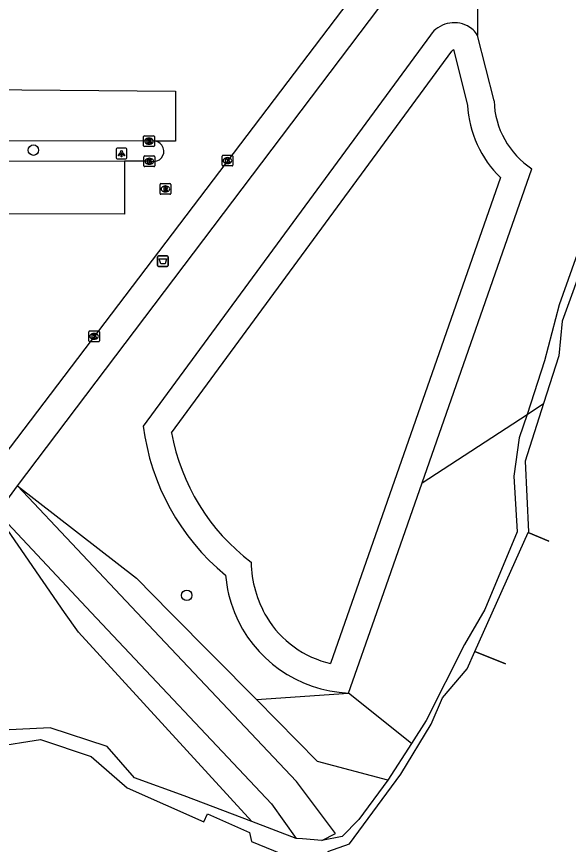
# Model space of a CAD drawing. Extents: x 160203 to 161526, y 379529 to 381797.
# Drawn here: x 161136.8 to 161188.2, y 380728.3 to 380805.6 of the extents above; entities that cross this region are included whole.
import ezdxf

# ---------------------------------------------------------------- set-up
doc = ezdxf.new("R2010")
doc.units = 0
for name, color, linetype in [('IMGEO_Afvalbak', 7, 'Continuous'), ('IMGEO_Boom', 7, 'Continuous'), ('IMGEO_Groenvoorziening', 7, 'Continuous'), ('IMGEO_Kolk', 7, 'Continuous'), ('IMGEO_Lichtpunt', 7, 'Continuous'), ('IMGEO_Loofbos', 7, 'Continuous'), ('IMGEO_Oever', 7, 'Continuous'), ('IMGEO_Parkeervlak_gesloten', 7, 'Continuous'), ('IMGEO_Rijbaan_lokaal_onverhard', 7, 'Continuous'), ('IMGEO_Rijbaan_lokaal_open', 7, 'Continuous'), ('IMGEO_Rioolput', 7, 'Continuous'), ('IMGEO_Stuw', 7, 'Continuous'), ('IMGEO_Voetpad_open', 7, 'Continuous'), ('IMGEO_Waterloop', 7, 'Continuous')]:
    doc.layers.add(name, color=color, linetype=linetype)

msp = doc.modelspace()

# ---------------------------------------------------------------- linework, layer by layer
at = {"layer": 'IMGEO_Afvalbak'}
for p, q in [((161149.917, 380782.383), (161149.917, 380783.183)), ((161149.917, 380783.183), (161149.917, 380782.383)), ((161150.017, 380783.283), (161150.807, 380783.283)), ((161150.807, 380783.283), (161150.017, 380783.283)), ((161150.907, 380783.183), (161150.907, 380782.383)), ((161150.907, 380782.383), (161150.907, 380783.183)), ((161150.807, 380782.283), (161150.017, 380782.283)), ((161150.017, 380782.283), (161150.807, 380782.283))]:
    msp.add_line(p, q, dxfattribs=at)
msp.add_lwpolyline([(161150.06, 380782.997), (161150.764, 380782.997), (161150.615, 380782.527), (161150.209, 380782.527), (161150.06, 380782.997)], dxfattribs=at)
for centre, start, end in [((161150.017, 380783.183), 90, 180), ((161150.017, 380783.183), 90, 180), ((161150.807, 380783.183), 0, 90), ((161150.807, 380783.183), 360, 90), ((161150.017, 380782.383), 180, 270), ((161150.017, 380782.383), 180, 270), ((161150.807, 380782.383), 270, 0), ((161150.807, 380782.383), 270, 0)]:
    msp.add_arc(centre, 0.1, start, end, dxfattribs=at)
at = {"layer": 'IMGEO_Boom'}
for centre in [(161138.338, 380793.146), (161152.635, 380751.59)]:
    msp.add_circle(centre, 0.489, dxfattribs=at)
at = {"layer": 'IMGEO_Groenvoorziening'}
for points in [[(161175.364, 380803.88), (161148.585, 380767.394)], [(161184.374, 380768.483), (161183.648, 380766.276), (161183.131, 380762.71), (161183.454, 380757.528), (161180.426, 380750.261), (161178.536, 380746.996), (161174.975, 380739.912), (161173.607, 380737.774)], [(161136.848, 380761.813), (161147.945, 380753.198), (161151.1, 380750), (161159.137, 380741.853)], [(161167.736, 380742.467), (161170.368, 380750), (161174.589, 380762.084)], [(161158.695, 380730.477), (161142.529, 380748.165), (161141.252, 380750), (161134.884, 380759.154)], [(161159.137, 380741.853), (161167.736, 380742.467)], [(161173.607, 380737.774), (161167.736, 380742.467)], [(161171.402, 380734.328), (161164.84, 380736.071), (161159.137, 380741.853)], [(161158.695, 380730.477), (161152.409, 380732.876), (161147.756, 380734.554), (161145.213, 380737.476), (161139.896, 380739.208), (161135.459, 380738.992), (161130.427, 380736.989), (161122.797, 380732.659), (161108.387, 380723.136), (161097.338, 380712.623), (161093.035, 380706.866), (161088.931, 380688.585)], [(161173.607, 380737.774), (161171.402, 380734.328)], [(161171.402, 380734.328), (161168.675, 380730.659), (161167.116, 380729.071), (161165.241, 380728.72)], [(161162.855, 380728.889), (161158.695, 380730.477)]]:
    msp.add_lwpolyline(points, dxfattribs=at)
for centre, radius, start, end in [((161177.568, 380802.361), 2.677, 62.40022, 145.42161), ((161177.685, 380802.575), 2.433, 31.63228, 62.49874), ((161169.834, 380770.03), 21.412, 187.07176, 230.64459), ((161168.248, 380754.487), 12.035, 184.82795, 201.89015), ((161168.241, 380754.484), 12.027, 201.88831, 267.59167)]:
    msp.add_arc(centre, radius, start, end, dxfattribs=at)
at = {"layer": 'IMGEO_Kolk'}
for p, q in [((161148.619, 380793.554), (161148.619, 380794.406)), ((161148.694, 380794.48), (161149.546, 380794.48)), ((161149.107, 380794.26), (161149.132, 380794.26)), ((161149.62, 380794.406), (161149.62, 380793.554)), ((161149.546, 380793.48), (161148.694, 380793.48)), ((161149.13, 380793.7), (161149.105, 380793.7)), ((161148.649, 380791.677), (161148.649, 380792.529)), ((161148.724, 380792.603), (161149.576, 380792.603)), ((161149.137, 380792.383), (161149.162, 380792.383)), ((161149.65, 380792.529), (161149.65, 380791.677)), ((161155.936, 380791.738), (161155.936, 380792.59)), ((161156.011, 380792.664), (161156.863, 380792.664)), ((161156.424, 380792.444), (161156.449, 380792.444)), ((161156.937, 380792.59), (161156.937, 380791.738)), ((161149.576, 380791.603), (161148.724, 380791.603)), ((161149.16, 380791.823), (161149.135, 380791.823)), ((161156.863, 380791.664), (161156.011, 380791.664)), ((161156.447, 380791.884), (161156.422, 380791.884)), ((161143.501, 380775.338), (161143.501, 380776.19)), ((161143.576, 380776.264), (161144.428, 380776.264)), ((161143.989, 380776.044), (161144.014, 380776.044)), ((161144.502, 380776.19), (161144.502, 380775.338)), ((161144.428, 380775.264), (161143.576, 380775.264)), ((161144.012, 380775.484), (161143.987, 380775.484))]:
    msp.add_line(p, q, dxfattribs=at)
for points in [[(161148.619, 380793.554), (161148.619, 380794.406)], [(161148.694, 380794.48), (161149.546, 380794.48)], [(161148.94, 380794.18), (161149.063, 380794.18), (161149.063, 380794.029), (161149.193, 380794.18), (161149.357, 380794.18), (161149.211, 380794.029), (161149.364, 380793.78), (161149.212, 380793.78), (161149.127, 380793.944), (161149.063, 380793.877), (161149.063, 380793.78), (161148.94, 380793.78), (161148.94, 380794.18)], [(161149.62, 380794.406), (161149.62, 380793.554)], [(161149.546, 380793.48), (161148.694, 380793.48)], [(161148.649, 380791.677), (161148.649, 380792.529)], [(161148.724, 380792.603), (161149.576, 380792.603)], [(161148.97, 380792.303), (161149.093, 380792.303), (161149.093, 380792.152), (161149.223, 380792.303), (161149.387, 380792.303), (161149.241, 380792.152), (161149.394, 380791.903), (161149.242, 380791.903), (161149.157, 380792.067), (161149.093, 380792), (161149.093, 380791.903), (161148.97, 380791.903), (161148.97, 380792.303)], [(161149.65, 380792.529), (161149.65, 380791.677)], [(161155.936, 380791.738), (161155.936, 380792.59)], [(161156.011, 380792.664), (161156.863, 380792.664)], [(161156.257, 380792.364), (161156.38, 380792.364), (161156.38, 380792.213), (161156.51, 380792.364), (161156.674, 380792.364), (161156.528, 380792.213), (161156.681, 380791.964), (161156.529, 380791.964), (161156.444, 380792.128), (161156.38, 380792.061), (161156.38, 380791.964), (161156.257, 380791.964), (161156.257, 380792.364)], [(161156.937, 380792.59), (161156.937, 380791.738)], [(161149.576, 380791.603), (161148.724, 380791.603)], [(161156.863, 380791.664), (161156.011, 380791.664)], [(161143.501, 380775.338), (161143.501, 380776.19)], [(161143.576, 380776.264), (161144.428, 380776.264)], [(161144.502, 380776.19), (161144.502, 380775.338)], [(161144.428, 380775.264), (161143.576, 380775.264)], [(161143.822, 380775.964), (161143.945, 380775.964), (161143.945, 380775.813), (161144.075, 380775.964), (161144.239, 380775.964), (161144.093, 380775.813), (161144.246, 380775.564), (161144.094, 380775.564), (161144.009, 380775.728), (161143.945, 380775.661), (161143.945, 380775.564), (161143.822, 380775.564), (161143.822, 380775.964)]]:
    msp.add_lwpolyline(points, dxfattribs=at)
for centre, start, end in [((161148.696, 380794.404), 91.55205, 178.44795), ((161148.696, 380794.404), 91.55205, 178.44795), ((161149.544, 380794.404), 1.55205, 88.44795), ((161149.544, 380794.404), 1.55205, 88.44795), ((161148.696, 380793.556), 181.55205, 268.44795), ((161148.696, 380793.556), 181.55205, 268.44795), ((161149.544, 380793.556), 271.55205, 358.44795), ((161149.544, 380793.556), 271.55205, 358.44795), ((161148.726, 380792.527), 91.55205, 178.44795), ((161148.726, 380792.527), 91.55205, 178.44795), ((161149.574, 380792.527), 1.55205, 88.44795), ((161149.574, 380792.527), 1.55205, 88.44795), ((161156.013, 380792.588), 91.55205, 178.44795), ((161156.013, 380792.588), 91.55205, 178.44795), ((161156.861, 380792.588), 1.55205, 88.44795), ((161156.861, 380792.588), 1.55205, 88.44795), ((161148.726, 380791.679), 181.55205, 268.44795), ((161148.726, 380791.679), 181.55205, 268.44795), ((161149.574, 380791.679), 271.55205, 358.44795), ((161149.574, 380791.679), 271.55205, 358.44795), ((161156.013, 380791.74), 181.55205, 268.44795), ((161156.013, 380791.74), 181.55205, 268.44795), ((161156.861, 380791.74), 271.55205, 358.44795), ((161156.861, 380791.74), 271.55205, 358.44795), ((161143.578, 380776.188), 91.55205, 178.44795), ((161143.578, 380776.188), 91.55205, 178.44795), ((161144.426, 380776.188), 1.55205, 88.44795), ((161144.426, 380776.188), 1.55205, 88.44795), ((161143.578, 380775.34), 181.55205, 268.44795), ((161143.578, 380775.34), 181.55205, 268.44795), ((161144.426, 380775.34), 271.55205, 358.44795), ((161144.426, 380775.34), 271.55205, 358.44795)]:
    msp.add_arc(centre, 0.0765, start, end, dxfattribs=at)
for centre, major_axis, ratio, start_param, end_param in [((161149.106, 380793.98), (-0.387, 0.002), 0.722429, 4.712389, 7.853982), ((161149.131, 380793.98), (-0.39, 0.002), 0.717154, 1.570796, 4.712389), ((161149.136, 380792.103), (-0.387, 0.002), 0.722429, 4.712389, 7.853982), ((161149.161, 380792.103), (-0.39, 0.002), 0.717154, 1.570796, 4.712389), ((161156.423, 380792.164), (-0.387, 0.002), 0.722429, 4.712389, 7.853982), ((161156.448, 380792.164), (-0.39, 0.002), 0.717154, 1.570796, 4.712389), ((161143.988, 380775.764), (-0.387, 0.002), 0.722429, 4.712389, 7.853982), ((161144.013, 380775.764), (-0.39, 0.002), 0.717154, 1.570796, 4.712389)]:
    msp.add_ellipse(centre, major_axis=major_axis, ratio=ratio, start_param=start_param, end_param=end_param, dxfattribs=at)
at = {"layer": 'IMGEO_Lichtpunt'}
for p, q in [((161146.055, 380793.223), (161146.055, 380792.416)), ((161146.055, 380793.223), (161146.055, 380792.416)), ((161146.957, 380793.318), (161146.149, 380793.318)), ((161146.957, 380793.318), (161146.149, 380793.318)), ((161147.051, 380792.416), (161147.051, 380793.223)), ((161147.051, 380792.416), (161147.051, 380793.223)), ((161146.149, 380792.322), (161146.957, 380792.322)), ((161146.149, 380792.322), (161146.957, 380792.322))]:
    msp.add_line(p, q, dxfattribs=at)
for points in [[(161146.429, 380792.887), (161146.468, 380792.859), (161146.28, 380792.597), (161146.242, 380792.624), (161146.429, 380792.887)], [(161146.531, 380792.839), (161146.578, 380792.839), (161146.578, 380792.517), (161146.531, 380792.517), (161146.531, 380792.839)], [(161146.641, 380792.859), (161146.679, 380792.886), (161146.866, 380792.624), (161146.827, 380792.596), (161146.641, 380792.859)]]:
    msp.add_lwpolyline(points, dxfattribs=at)
msp.add_circle((161146.554, 380793.021), 0.0994, dxfattribs=at)
for centre, start, end in [((161146.149, 380793.223), 90, 180), ((161146.149, 380793.223), 90, 180), ((161146.957, 380793.223), 0, 90), ((161146.957, 380793.223), 0, 90), ((161146.149, 380792.416), 180, 270), ((161146.149, 380792.416), 180, 270), ((161146.957, 380792.416), 270, 0), ((161146.957, 380792.416), 270, 360)]:
    msp.add_arc(centre, 0.0946, start, end, dxfattribs=at)
at = {"layer": 'IMGEO_Loofbos'}
for points in [[(161185.211, 380825.852), (161184.833, 380815.364), (161182.948, 380810.67), (161179.756, 380807.068), (161179.756, 380803.851)], [(161203.542, 380808.894), (161200.794, 380804.499), (161196.945, 380799.568), (161193.767, 380794.536), (161190.559, 380787.712), (161187.373, 380778.709), (161186.013, 380773.467), (161184.374, 380768.483)], [(161181.295, 380797.738), (161179.756, 380803.851)], [(161174.589, 380762.084), (161184.829, 380791.396)], [(161174.589, 380762.084), (161184.374, 380768.483)]]:
    msp.add_lwpolyline(points, dxfattribs=at)
msp.add_arc((161189.144, 380797.956), 7.852, 181.59163, 236.66475, dxfattribs=at)
at = {"layer": 'IMGEO_Oever'}
msp.add_lwpolyline([(161184.374, 380768.483), (161185.92, 380769.494)], dxfattribs=at)
at = {"layer": 'IMGEO_Parkeervlak_gesloten'}
for points in [[(161149.689, 380793.977), (161070.574, 380794.12)], [(161070.315, 380792.172), (161146.833, 380792.104)]]:
    msp.add_lwpolyline(points, dxfattribs=at)
at = {"layer": 'IMGEO_Rijbaan_lokaal_onverhard'}
for points in [[(161134.993, 380759.296), (161136.848, 380761.813)], [(161165.241, 380728.72), (161166.515, 380729.375), (161162.869, 380734.223), (161147.989, 380750), (161136.848, 380761.813)], [(161134.993, 380759.296), (161143.737, 380750), (161160.536, 380732.139), (161162.855, 380728.889)], [(161165.241, 380728.72), (161163.441, 380728.848), (161162.855, 380728.889)]]:
    msp.add_lwpolyline(points, dxfattribs=at)
at = {"layer": 'IMGEO_Rijbaan_lokaal_open'}
for points in [[(161168.342, 380807.865), (161134.873, 380763.728)], [(161146.833, 380792.104), (161146.833, 380787.172), (161069.309, 380787.241), (161069.19, 380799.358), (161151.585, 380798.64), (161151.585, 380793.966), (161149.689, 380793.977)], [(161149.358, 380792.102), (161146.833, 380792.104)]]:
    msp.add_lwpolyline(points, dxfattribs=at)
msp.add_arc((161149.554, 380793.034), 0.952, 258.12971, 81.84736, dxfattribs=at)
at = {"layer": 'IMGEO_Rioolput'}
for p, q in [((161150.149, 380789.094), (161150.149, 380789.946)), ((161150.224, 380790.02), (161151.076, 380790.02)), ((161151.15, 380789.946), (161151.15, 380789.094)), ((161150.66, 380789.24), (161150.635, 380789.24)), ((161150.637, 380789.8), (161150.662, 380789.8)), ((161151.076, 380789.02), (161150.224, 380789.02))]:
    msp.add_line(p, q, dxfattribs=at)
for points in [[(161150.149, 380789.094), (161150.149, 380789.946)], [(161150.224, 380790.02), (161151.076, 380790.02)], [(161151.15, 380789.946), (161151.15, 380789.094)], [(161150.738, 380789.718), (161150.486, 380789.72), (161150.486, 380789.32)], [(161150.486, 380789.32), (161150.61, 380789.32), (161150.61, 380789.482), (161150.621, 380789.482)], [(161150.664, 380789.639), (161150.61, 380789.639), (161150.61, 380789.558)], [(161150.61, 380789.558), (161150.662, 380789.558)], [(161150.668, 380789.453), (161150.739, 380789.32), (161150.879, 380789.32), (161150.814, 380789.446)], [(161151.076, 380789.02), (161150.224, 380789.02)]]:
    msp.add_lwpolyline(points, dxfattribs=at)
for centre, radius, start, end in [((161150.226, 380789.944), 0.0765, 91.55205, 178.44795), ((161150.226, 380789.944), 0.0765, 91.55205, 178.44795), ((161151.074, 380789.944), 0.0765, 1.55205, 88.44795), ((161151.074, 380789.944), 0.0765, 1.55205, 88.44795), ((161150.62, 380789.429), 0.0533, 26.02933, 88.69889), ((161150.646, 380789.747), 0.19, 274.7715, 282.96867), ((161150.67, 380789.543), 0.0964, 77.00612, 93.18647), ((161150.684, 380789.6), 0.0378, 276.66336, 79.67722), ((161150.737, 380789.608), 0.109, 350.36119, 89.41601), ((161150.735, 380789.608), 0.112, 277.58423, 350.98172), ((161150.719, 380789.393), 0.108, 29.51342, 73.79051), ((161150.226, 380789.096), 0.0765, 181.55205, 268.44795), ((161150.226, 380789.096), 0.0765, 181.55205, 268.44795), ((161151.074, 380789.096), 0.0765, 271.55205, 358.44795), ((161151.074, 380789.096), 0.0765, 271.55205, 358.44795)]:
    msp.add_arc(centre, radius, start, end, dxfattribs=at)
for centre, major_axis, ratio, start_param, end_param in [((161150.636, 380789.52), (-0.387, 0.002), 0.722429, 4.712389, 7.853982), ((161150.661, 380789.52), (-0.39, 0.002), 0.717154, 1.570796, 4.712389)]:
    msp.add_ellipse(centre, major_axis=major_axis, ratio=ratio, start_param=start_param, end_param=end_param, dxfattribs=at)
at = {"layer": 'IMGEO_Stuw'}
for points in [[(161186.391, 380756.64), (161184.481, 380757.452)], [(161179.514, 380746.338), (161182.374, 380745.183)]]:
    msp.add_lwpolyline(points, dxfattribs=at)
at = {"layer": 'IMGEO_Voetpad_open'}
msp.add_lwpolyline([(161136.848, 380761.813), (161185.211, 380825.852)], dxfattribs=at)
at = {"layer": 'IMGEO_Waterloop'}
for points in [[(161252.279, 380872.737), (161251.236, 380870.321), (161247.427, 380862.413), (161245.562, 380860.387), (161243.631, 380857.747), (161242.824, 380854.264), (161241.515, 380851.451), (161238.207, 380847.279), (161236.761, 380846.728), (161233.642, 380843.657), (161230.328, 380839.172), (161227.355, 380834.248), (161216.02, 380823.916), (161214.546, 380820.196), (161214.19, 380820.118), (161213.079, 380819.519), (161212.771, 380817.694), (161207.639, 380812.23), (161203.149, 380806.945), (161194.459, 380794.21), (161189.901, 380783.423), (161187.637, 380777.179), (161187.341, 380773.94), (161185.92, 380769.494)], [(161151.229, 380766.772), (161177.368, 380802.385), (161177.511, 380802.525), (161178.816, 380797.345)], [(161181.894, 380790.575), (161166.05, 380745.221)], [(161185.92, 380769.494), (161184.197, 380764.101), (161184.515, 380757.528), (161184.481, 380757.452)], [(161179.514, 380746.338), (161184.481, 380757.452)], [(161184.481, 380757.452), (161186.391, 380756.64)], [(161165.785, 380727.682), (161167.823, 380728.398), (161172.615, 380734.908), (161175.444, 380739.552), (161176.483, 380742.016), (161178.797, 380744.734), (161179.514, 380746.338)], [(161182.374, 380745.183), (161179.514, 380746.338)], [(161115.742, 380726.333), (161127.151, 380733.135), (161134.656, 380737.441), (161139.013, 380738.121), (161143.71, 380736.534), (161147.076, 380733.638), (161154.245, 380730.438), (161154.586, 380731.201), (161158.486, 380729.46), (161158.668, 380728.629), (161161.418, 380727.501)]]:
    msp.add_lwpolyline(points, dxfattribs=at)
for centre, radius, start, end in [((161189.036, 380797.907), 10.235, 183.1462, 225.75191), ((161170.336, 380770.179), 19.408, 190.10953, 232.93436), ((161169.168, 380754.896), 10.532, 181.1082, 210.57101), ((161168.21, 380754.456), 9.484, 211.22623, 256.83591)]:
    msp.add_arc(centre, radius, start, end, dxfattribs=at)

doc.saveas('drawing.dxf')
